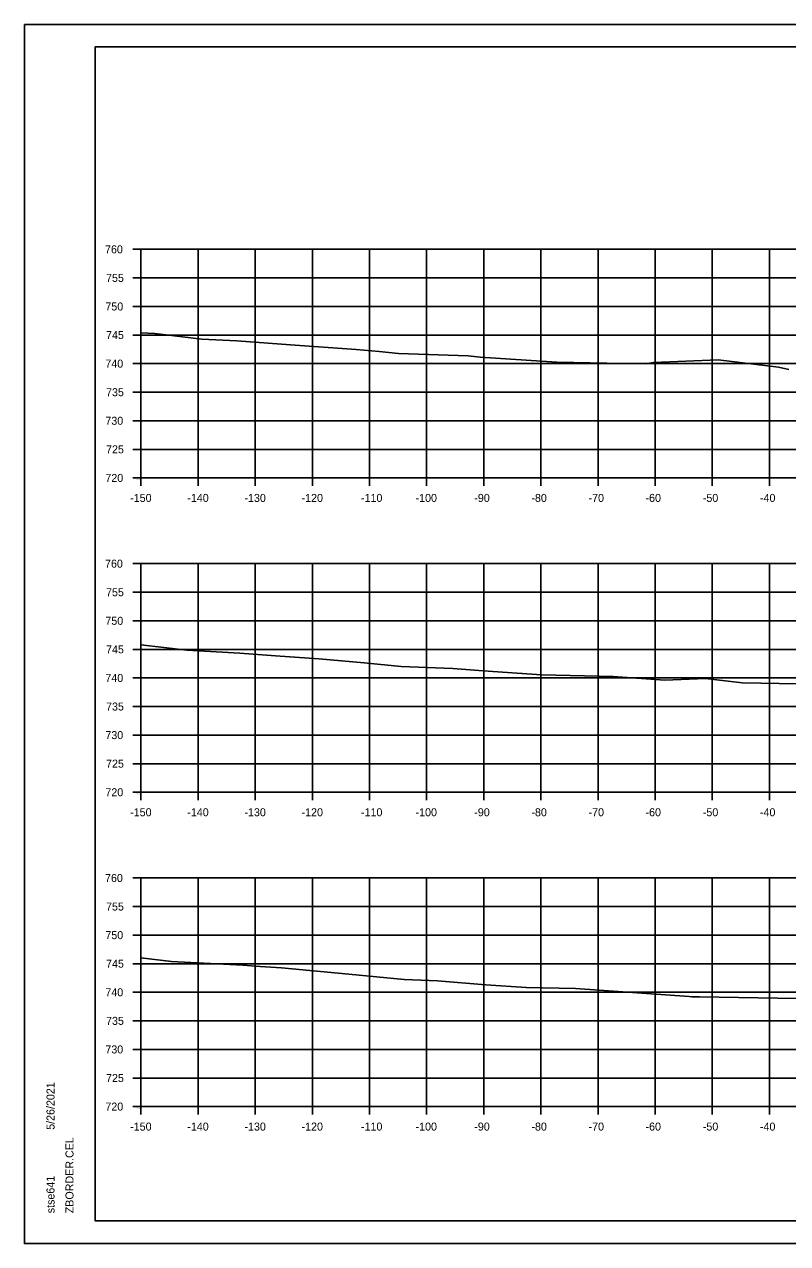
# Model space of a CAD drawing. Extents: x 1354696 to 1366163, y 660729 to 670380.
# Drawn here: x 1363379.3 to 1363512.9, y 669313.8 to 669527.1 of the extents above; entities that cross this region are included whole.
import ezdxf

# ---------------------------------------------------------------- set-up
doc = ezdxf.new("R2010")
doc.units = 0
for name, color, linetype in [('NO PLOT CELL', 7, 'Continuous'), ('R_Axis', 7, 'Continuous'), ('R_Axis Annot', 7, 'Continuous'), ('R_Border', 7, 'Continuous'), ('R_Exist Surface', 7, 'Continuous'), ('R_Grid', 7, 'Continuous'), ('R_No Plot', 7, 'Continuous')]:
    doc.layers.add(name, color=color, linetype=linetype)

msp = doc.modelspace()

# ---------------------------------------------------------------- linework, layer by layer
at = {"layer": 'R_Axis'}
for p, q in [((1363398.28, 669487.77), (1363399.68, 669487.77)), ((1363399.68, 669447.77), (1363399.68, 669487.77)), ((1363398.28, 669482.77), (1363399.68, 669482.77)), ((1363398.28, 669477.77), (1363399.68, 669477.77)), ((1363398.28, 669472.77), (1363399.68, 669472.77)), ((1363398.28, 669467.77), (1363399.68, 669467.77)), ((1363398.28, 669462.77), (1363399.68, 669462.77)), ((1363398.28, 669457.77), (1363399.68, 669457.77)), ((1363398.28, 669452.77), (1363399.68, 669452.77)), ((1363398.28, 669447.77), (1363399.68, 669447.77)), ((1363399.68, 669447.77), (1363699.68, 669447.77)), ((1363399.68, 669446.37), (1363399.68, 669447.77)), ((1363409.68, 669446.37), (1363409.68, 669447.77)), ((1363419.68, 669446.37), (1363419.68, 669447.77)), ((1363429.68, 669446.37), (1363429.68, 669447.77)), ((1363439.68, 669446.37), (1363439.68, 669447.77)), ((1363449.68, 669446.37), (1363449.68, 669447.77)), ((1363459.68, 669446.37), (1363459.68, 669447.77)), ((1363469.68, 669446.37), (1363469.68, 669447.77)), ((1363479.68, 669446.37), (1363479.68, 669447.77)), ((1363489.68, 669446.37), (1363489.68, 669447.77)), ((1363499.68, 669446.37), (1363499.68, 669447.77)), ((1363509.68, 669446.37), (1363509.68, 669447.77)), ((1363398.28, 669432.77), (1363399.68, 669432.77)), ((1363399.68, 669392.77), (1363399.68, 669432.77)), ((1363398.28, 669427.77), (1363399.68, 669427.77)), ((1363398.28, 669422.77), (1363399.68, 669422.77)), ((1363398.28, 669417.77), (1363399.68, 669417.77)), ((1363398.28, 669412.77), (1363399.68, 669412.77)), ((1363398.28, 669407.77), (1363399.68, 669407.77)), ((1363398.28, 669402.77), (1363399.68, 669402.77)), ((1363398.28, 669397.77), (1363399.68, 669397.77)), ((1363398.28, 669392.77), (1363399.68, 669392.77)), ((1363399.68, 669392.77), (1363699.68, 669392.77)), ((1363399.68, 669391.37), (1363399.68, 669392.77)), ((1363409.68, 669391.37), (1363409.68, 669392.77)), ((1363419.68, 669391.37), (1363419.68, 669392.77)), ((1363429.68, 669391.37), (1363429.68, 669392.77)), ((1363439.68, 669391.37), (1363439.68, 669392.77)), ((1363449.68, 669391.37), (1363449.68, 669392.77)), ((1363459.68, 669391.37), (1363459.68, 669392.77)), ((1363469.68, 669391.37), (1363469.68, 669392.77)), ((1363479.68, 669391.37), (1363479.68, 669392.77)), ((1363489.68, 669391.37), (1363489.68, 669392.77)), ((1363499.68, 669391.37), (1363499.68, 669392.77)), ((1363509.68, 669391.37), (1363509.68, 669392.77)), ((1363398.28, 669377.77), (1363399.68, 669377.77)), ((1363399.68, 669337.77), (1363399.68, 669377.77)), ((1363398.28, 669372.77), (1363399.68, 669372.77)), ((1363398.28, 669367.77), (1363399.68, 669367.77)), ((1363398.28, 669362.77), (1363399.68, 669362.77)), ((1363398.28, 669357.77), (1363399.68, 669357.77)), ((1363398.28, 669352.77), (1363399.68, 669352.77)), ((1363398.28, 669347.77), (1363399.68, 669347.77)), ((1363398.28, 669342.77), (1363399.68, 669342.77)), ((1363398.28, 669337.77), (1363399.68, 669337.77)), ((1363399.68, 669337.77), (1363699.68, 669337.77)), ((1363399.68, 669336.37), (1363399.68, 669337.77)), ((1363409.68, 669336.37), (1363409.68, 669337.77)), ((1363419.68, 669336.37), (1363419.68, 669337.77)), ((1363429.68, 669336.37), (1363429.68, 669337.77)), ((1363439.68, 669336.37), (1363439.68, 669337.77)), ((1363449.68, 669336.37), (1363449.68, 669337.77)), ((1363459.68, 669336.37), (1363459.68, 669337.77)), ((1363469.68, 669336.37), (1363469.68, 669337.77)), ((1363479.68, 669336.37), (1363479.68, 669337.77)), ((1363489.68, 669336.37), (1363489.68, 669337.77)), ((1363499.68, 669336.37), (1363499.68, 669337.77)), ((1363509.68, 669336.37), (1363509.68, 669337.77))]:
    msp.add_line(p, q, dxfattribs=at)
at = {"layer": 'R_Border'}
for p, q in [((1363391.68, 669523.23), (1363707.86, 669523.23)), ((1363391.68, 669317.77), (1363391.68, 669523.23)), ((1363391.68, 669317.77), (1363391.68, 669317.77)), ((1363707.86, 669317.77), (1363391.68, 669317.77))]:
    msp.add_line(p, q, dxfattribs=at)
at = {"layer": 'R_Exist Surface'}
for points in [[(1363399.68, 669473.14), (1363402.13, 669473.03), (1363410.36, 669472.07), (1363416.45, 669471.74), (1363425.88, 669471.03), (1363437.32, 669470.26), (1363441.4, 669469.89), (1363444.74, 669469.56), (1363456.92, 669469.11), (1363459.04, 669468.92), (1363472.45, 669468.04), (1363481.23, 669467.85), (1363487.97, 669467.76), (1363489.39, 669467.98), (1363500.7, 669468.42), (1363511.25, 669467.15), (1363513.1, 669466.73)], [(1363399.68, 669418.57), (1363407.7, 669417.62), (1363416.97, 669417.12), (1363423.22, 669416.65), (1363430.79, 669416.14), (1363438.74, 669415.42), (1363445.24, 669414.79), (1363454.26, 669414.45), (1363459.56, 669414), (1363469.78, 669413.32), (1363482.3, 669413.04), (1363491.39, 669412.41), (1363498.48, 669412.68), (1363504.88, 669411.92), (1363514.64, 669411.76)], [(1363399.68, 669363.81), (1363405.03, 669363.18), (1363417.5, 669362.5), (1363420.55, 669362.27), (1363424.26, 669362.02), (1363436.08, 669360.95), (1363445.74, 669360.01), (1363451.6, 669359.79), (1363460.07, 669359.07), (1363467.12, 669358.6), (1363475.75, 669358.41), (1363495.63, 669357.03), (1363496.11, 669356.99), (1363496.42, 669356.99), (1363497.45, 669356.96), (1363517.89, 669356.64)]]:
    msp.add_lwpolyline(points, dxfattribs=at)
at = {"layer": 'R_Grid'}
for p, q in [((1363399.68, 669487.77), (1363699.68, 669487.77)), ((1363399.68, 669447.77), (1363399.68, 669487.77)), ((1363409.68, 669447.77), (1363409.68, 669487.77)), ((1363419.68, 669447.77), (1363419.68, 669487.77)), ((1363429.68, 669447.77), (1363429.68, 669487.77)), ((1363439.68, 669447.77), (1363439.68, 669487.77)), ((1363449.68, 669447.77), (1363449.68, 669487.77)), ((1363459.68, 669447.77), (1363459.68, 669487.77)), ((1363469.68, 669447.77), (1363469.68, 669487.77)), ((1363479.68, 669447.77), (1363479.68, 669487.77)), ((1363489.68, 669447.77), (1363489.68, 669487.77)), ((1363499.68, 669447.77), (1363499.68, 669487.77)), ((1363509.68, 669447.77), (1363509.68, 669487.77)), ((1363399.68, 669482.77), (1363699.68, 669482.77)), ((1363399.68, 669477.77), (1363699.68, 669477.77)), ((1363399.68, 669472.77), (1363699.68, 669472.77)), ((1363399.68, 669467.77), (1363699.68, 669467.77)), ((1363399.68, 669462.77), (1363699.68, 669462.77)), ((1363399.68, 669457.77), (1363699.68, 669457.77)), ((1363399.68, 669452.77), (1363699.68, 669452.77)), ((1363399.68, 669447.77), (1363699.68, 669447.77)), ((1363399.68, 669432.77), (1363699.68, 669432.77)), ((1363399.68, 669392.77), (1363399.68, 669432.77)), ((1363409.68, 669392.77), (1363409.68, 669432.77)), ((1363419.68, 669392.77), (1363419.68, 669432.77)), ((1363429.68, 669392.77), (1363429.68, 669432.77)), ((1363439.68, 669392.77), (1363439.68, 669432.77)), ((1363449.68, 669392.77), (1363449.68, 669432.77)), ((1363459.68, 669392.77), (1363459.68, 669432.77)), ((1363469.68, 669392.77), (1363469.68, 669432.77)), ((1363479.68, 669392.77), (1363479.68, 669432.77)), ((1363489.68, 669392.77), (1363489.68, 669432.77)), ((1363499.68, 669392.77), (1363499.68, 669432.77)), ((1363509.68, 669392.77), (1363509.68, 669432.77)), ((1363399.68, 669427.77), (1363699.68, 669427.77)), ((1363399.68, 669422.77), (1363699.68, 669422.77)), ((1363399.68, 669417.77), (1363699.68, 669417.77)), ((1363399.68, 669412.77), (1363699.68, 669412.77)), ((1363399.68, 669407.77), (1363699.68, 669407.77)), ((1363399.68, 669402.77), (1363699.68, 669402.77)), ((1363399.68, 669397.77), (1363699.68, 669397.77)), ((1363399.68, 669392.77), (1363699.68, 669392.77)), ((1363399.68, 669377.77), (1363699.68, 669377.77)), ((1363399.68, 669337.77), (1363399.68, 669377.77)), ((1363409.68, 669337.77), (1363409.68, 669377.77)), ((1363419.68, 669337.77), (1363419.68, 669377.77)), ((1363429.68, 669337.77), (1363429.68, 669377.77)), ((1363439.68, 669337.77), (1363439.68, 669377.77)), ((1363449.68, 669337.77), (1363449.68, 669377.77)), ((1363459.68, 669337.77), (1363459.68, 669377.77)), ((1363469.68, 669337.77), (1363469.68, 669377.77)), ((1363479.68, 669337.77), (1363479.68, 669377.77)), ((1363489.68, 669337.77), (1363489.68, 669377.77)), ((1363499.68, 669337.77), (1363499.68, 669377.77)), ((1363509.68, 669337.77), (1363509.68, 669377.77)), ((1363399.68, 669372.77), (1363699.68, 669372.77)), ((1363399.68, 669367.77), (1363699.68, 669367.77)), ((1363399.68, 669362.77), (1363699.68, 669362.77)), ((1363399.68, 669357.77), (1363699.68, 669357.77)), ((1363399.68, 669352.77), (1363699.68, 669352.77)), ((1363399.68, 669347.77), (1363699.68, 669347.77)), ((1363399.68, 669342.77), (1363699.68, 669342.77)), ((1363399.68, 669337.77), (1363699.68, 669337.77))]:
    msp.add_line(p, q, dxfattribs=at)
at = {"layer": 'R_No Plot'}
for p, q in [((1363379.28, 669527.13), (1363712.61, 669527.13)), ((1363379.28, 669313.8), (1363712.61, 669313.8))]:
    msp.add_line(p, q, dxfattribs=at)
for points in [[(1363379.27, 669527.13), (1363712.61, 669527.13), (1363712.61, 669313.79), (1363379.27, 669313.79)], [(1363625.6, 669523.23), (1363645.22, 669523.23), (1363645.22, 669513.35), (1363661.33, 669513.35), (1363684.53, 669513.35), (1363684.65, 669485.2), (1363707.86, 669485.2), (1363707.86, 669317.77), (1363391.68, 669317.77), (1363391.68, 669523.23)]]:
    msp.add_lwpolyline(points, close=True, dxfattribs=at)

# ---------------------------------------------------------------- texts
at = {"layer": 'NO PLOT CELL'}
for s, p in [('CA:224.98', (1363398.61, 669447.63)), ('FA:0.00', (1363398.9, 669447.43)), ('CA:223.38', (1363398.61, 669392.63)), ('FA:0.00', (1363398.9, 669392.43)), ('CA:216.29', (1363398.68, 669337.63)), ('FA:0.00', (1363398.9, 669337.43))]:
    msp.add_text(s, height=0.14, dxfattribs=at).set_placement(p)
at = {"layer": 'R_Axis Annot'}
for s, p in [('760', (1363393.39, 669487.07)), ('755', (1363393.57, 669482.07)), ('750', (1363393.45, 669477.07)), ('745', (1363393.57, 669472.07)), ('740', (1363393.45, 669467.07)), ('735', (1363393.57, 669462.07)), ('730', (1363393.45, 669457.07)), ('725', (1363393.57, 669452.07)), ('720', (1363393.45, 669447.07)), ('-150', (1363397.79, 669443.57)), ('-140', (1363407.79, 669443.57)), ('-130', (1363417.79, 669443.57)), ('-120', (1363427.79, 669443.57)), ('-110', (1363438.19, 669443.57)), ('-100', (1363447.74, 669443.57)), ('-90', (1363458.02, 669443.57)), ('-80', (1363468.02, 669443.57)), ('-70', (1363478.02, 669443.57)), ('-60', (1363487.99, 669443.57)), ('-50', (1363498.02, 669443.57)), ('-40', (1363508.02, 669443.57)), ('760', (1363393.39, 669432.07)), ('755', (1363393.57, 669427.07)), ('750', (1363393.45, 669422.07)), ('745', (1363393.57, 669417.07)), ('740', (1363393.45, 669412.07)), ('735', (1363393.57, 669407.07)), ('730', (1363393.45, 669402.07)), ('725', (1363393.57, 669397.07)), ('720', (1363393.45, 669392.07)), ('-150', (1363397.79, 669388.57)), ('-140', (1363407.79, 669388.57)), ('-130', (1363417.79, 669388.57)), ('-120', (1363427.79, 669388.57)), ('-110', (1363438.19, 669388.57)), ('-100', (1363447.74, 669388.57)), ('-90', (1363458.02, 669388.57)), ('-80', (1363468.02, 669388.57)), ('-70', (1363478.02, 669388.57)), ('-60', (1363487.99, 669388.57)), ('-50', (1363498.02, 669388.57)), ('-40', (1363508.02, 669388.57)), ('760', (1363393.39, 669377.07)), ('755', (1363393.57, 669372.07)), ('750', (1363393.45, 669367.07)), ('745', (1363393.57, 669362.07)), ('740', (1363393.45, 669357.07)), ('735', (1363393.57, 669352.07)), ('730', (1363393.45, 669347.07)), ('725', (1363393.57, 669342.07)), ('720', (1363393.45, 669337.07)), ('-150', (1363397.79, 669333.57)), ('-140', (1363407.79, 669333.57)), ('-130', (1363417.79, 669333.57)), ('-120', (1363427.79, 669333.57)), ('-110', (1363438.19, 669333.57)), ('-100', (1363447.74, 669333.57)), ('-90', (1363458.02, 669333.57)), ('-80', (1363468.02, 669333.57)), ('-70', (1363478.02, 669333.57)), ('-60', (1363487.99, 669333.57)), ('-50', (1363498.02, 669333.57)), ('-40', (1363508.02, 669333.57))]:
    msp.add_text(s, height=1.4, dxfattribs=at).set_placement(p)
at = {"layer": 'R_Border'}
for s, p in [('5/26/2021', (1363384.55, 669333.7)), ('ZBORDER.CEL', (1363387.87, 669319.1)), ('stse641', (1363384.55, 669319.1))]:
    msp.add_text(s, height=1.4, rotation=90, dxfattribs=at).set_placement(p)

doc.saveas('drawing.dxf')
